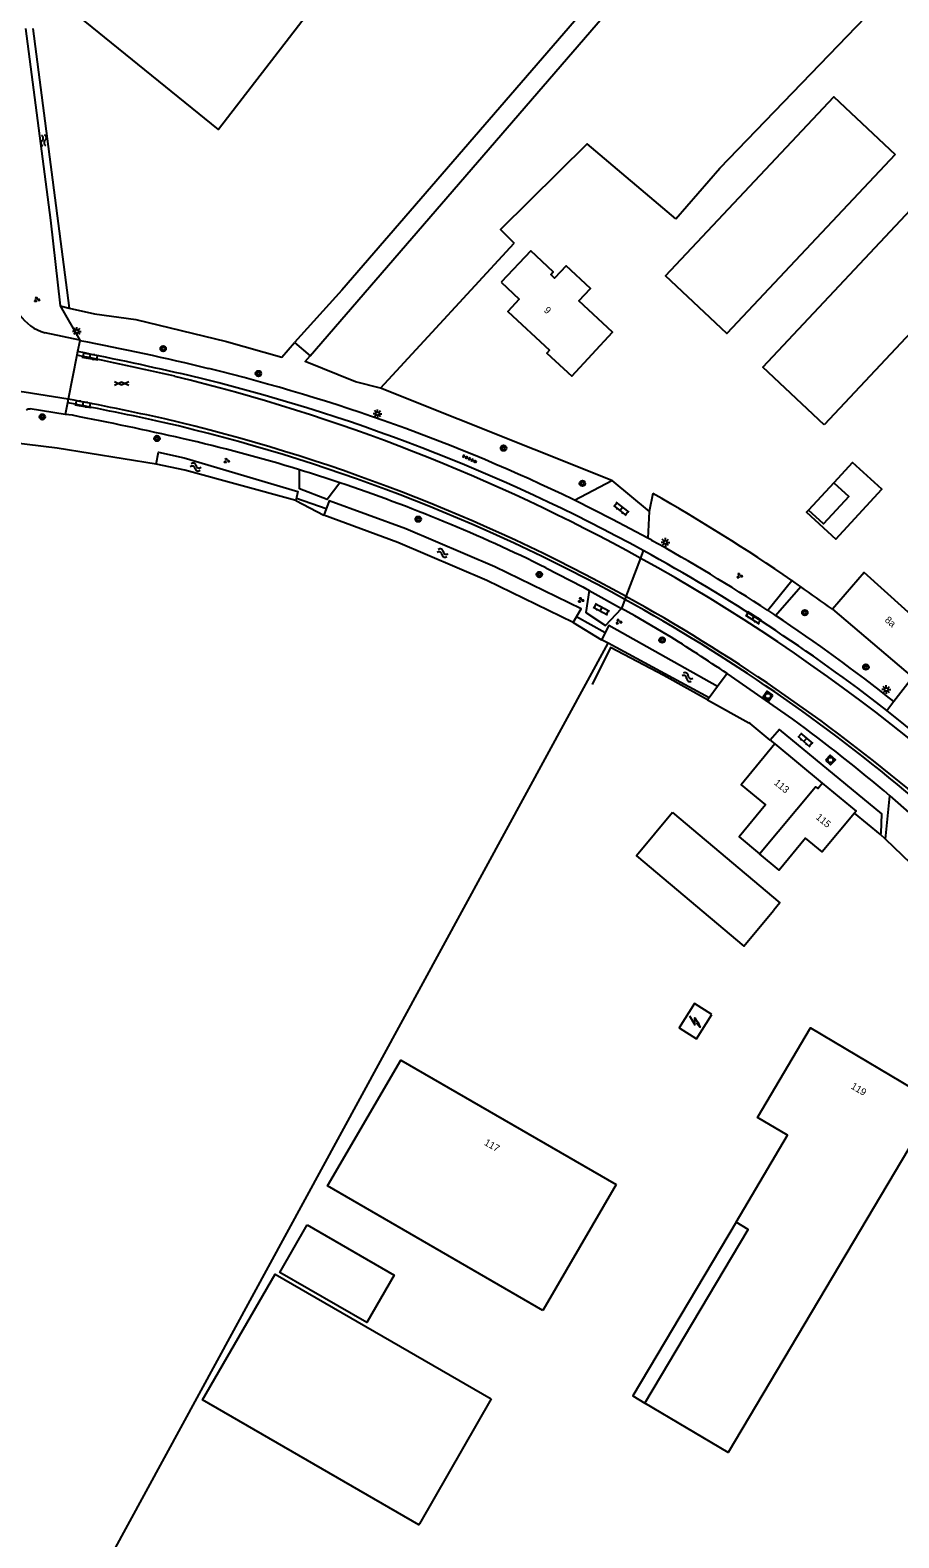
# Model space of a CAD drawing. Extents: x 133000 to 136000, y 400500 to 403500.
# Drawn here: x 135632.4 to 135756.1, y 402285.1 to 402499.8 of the extents above; entities that cross this region are included whole.
import ezdxf

# ---------------------------------------------------------------- set-up
doc = ezdxf.new("R2010")
doc.units = 0
for name, color, linetype in [('gg-afsc-draadraster', 7, 'Continuous'), ('gg-afsc-erfafscheiding', 7, 'Continuous'), ('gg-afsc-hekwerk', 7, 'Continuous'), ('gg-afsc-lijn draadraster', 7, 'Continuous'), ('gg-afsc-muur', 7, 'Continuous'), ('gg-anno-huisnummerreeks BGT', 7, 'Continuous'), ('gg-bbg-bijgebouw', 7, 'Continuous'), ('gg-bbg-gedigitaliseerde bebouwing', 7, 'Continuous'), ('gg-bbg-gedigitaliseerde bijgebouw', 7, 'Continuous'), ('gg-bbg-hoofdgebouw', 7, 'Continuous'), ('gg-bbg-luifel en loopbrug', 7, 'Continuous'), ('gg-bbg-tussenscheiding', 7, 'Continuous'), ('gg-knt-bronhoudergrens', 7, 'Continuous'), ('gg-knt-verharding', 7, 'Continuous'), ('gg-knt-verharding nz', 7, 'Continuous'), ('gg-kntw-bovenkant insteek waterloop', 7, 'Continuous'), ('gg-kwrk-duiker nz buis', 7, 'Continuous'), ('gt-grn-groengrens', 7, 'Continuous'), ('gt-grn-weggrens', 7, 'Continuous'), ('gt-symb-boom', 7, 'Continuous'), ('gt-symb-gesloten verharding', 7, 'Continuous'), ('gt-symb-groenvak', 7, 'Continuous'), ('gt-symb-klinker verharding', 7, 'Continuous'), ('gt-symb-lichtmast', 7, 'Continuous'), ('gt-symb-rioolschacht', 7, 'Continuous'), ('gt-symb-tegel verharding', 7, 'Continuous'), ('gt-symb-trafo symbool', 7, 'Continuous'), ('gt-symb-watersymbool', 7, 'Continuous')]:
    doc.layers.add(name, color=color, linetype=linetype)

# ---------------------------------------------------------------- blocks, each defined once
blk = doc.blocks.new('gt0-BOOM')
at = {"layer": 'gt-symb-boom'}
for radius in [0.4, 0.2]:
    blk.add_circle((0, 0), radius, dxfattribs=at)
blk = doc.blocks.new('gt0-LMAST')
at = {"layer": 'gt-symb-lichtmast'}
for p, q in [((-0.18, 0.17), (-0.45, 0.44)), ((-0.01, 0.25), (-0.01, 0.62)), ((0.17, 0.17), (0.44, 0.44)), ((-0.26, 0), (-0.63, 0)), ((-0.18, -0.18), (-0.45, -0.45)), ((-0.01, -0.25), (-0.01, -0.63)), ((0.44, -0.45), (0.17, -0.18)), ((0.24, 0), (0.62, 0))]:
    blk.add_line(p, q, dxfattribs=at)
blk.add_circle((-0.01, 0), 0.25, dxfattribs=at)
blk = doc.blocks.new('gt0-WA')
at = {"layer": 'gt-symb-watersymbool'}
for centre, start, end in [((-0.32, 0.02), 28.0725, 151.9275), ((0.43, 0.42), 208.0725, 331.9275), ((-0.32, -0.43), 28.0725, 151.9275), ((0.43, -0.03), 208.0725, 331.9275)]:
    blk.add_arc(centre, 0.425, start, end, dxfattribs=at)
blk = doc.blocks.new('gt0-GRVAK')
at = {"layer": 'gt-symb-groenvak'}
for p, q in [((-0.11, 0.19), (-0.23, 0.24)), ((-0.18, 0.15), (0.09, 0.15)), ((-0.09, 0.21), (-0.16, 0.32)), ((-0.05, 0.21), (-0.05, 0.39)), ((0, 0.21), (0.06, 0.32)), ((0.01, 0.19), (0.13, 0.24)), ((0.26, -0.05), (0.2, 0.06)), ((0.3, -0.05), (0.3, 0.13)), ((0.35, -0.05), (0.41, 0.06)), ((-0.25, -0.23), (-0.36, -0.18)), ((-0.32, -0.26), (-0.05, -0.26)), ((-0.23, -0.21), (-0.29, -0.1)), ((-0.18, -0.2), (-0.18, -0.02)), ((-0.14, -0.21), (-0.07, -0.1)), ((-0.12, -0.23), (0, -0.18)), ((0.24, -0.07), (0.12, -0.02)), ((0.17, -0.11), (0.44, -0.11)), ((0.37, -0.07), (0.49, -0.02))]:
    blk.add_line(p, q, dxfattribs=at)
blk = doc.blocks.new('gt0-KL1')
at = {"layer": 'gt-symb-klinker verharding'}
for p, q in [((-1.15, 0.3), (1.15, 0.3)), ((-1, -0.3), (-1, 0.3)), ((-0.5, 0.3), (-0.5, 0.45)), ((0, -0.3), (0, 0.3)), ((0.5, 0.3), (0.5, 0.45)), ((1, -0.3), (1, 0.3)), ((-1.15, -0.3), (1.15, -0.3)), ((-0.5, -0.45), (-0.5, -0.3)), ((0.5, -0.45), (0.5, -0.3))]:
    blk.add_line(p, q, dxfattribs=at)
blk = doc.blocks.new('gt0-GESVH1')
at = {"layer": 'gt-symb-gesloten verharding'}
for p, q in [((-0.99, -0.26), (0.01, 0.24)), ((0.01, -0.26), (-0.99, 0.24)), ((0.01, 0.24), (1.01, -0.26)), ((1.01, 0.24), (0.01, -0.26))]:
    blk.add_line(p, q, dxfattribs=at)
blk = doc.blocks.new('gt0-TEG1')
at = {"layer": 'gt-symb-tegel verharding'}
for p, q in [((-1.12, 0), (1.13, 0)), ((-0.9, -0.25), (-0.9, 0.25)), ((-0.45, -0.25), (-0.45, 0.25)), ((0, -0.25), (0, 0.25)), ((0.45, -0.25), (0.45, 0.25)), ((0.9, -0.25), (0.9, 0.25))]:
    blk.add_line(p, q, dxfattribs=at)
blk = doc.blocks.new('gt0-RS')
at = {"layer": 'gt-symb-rioolschacht'}
blk.add_lwpolyline([(-0.5, -0.5), (0.5, -0.5), (0.5, 0.5), (-0.5, 0.5)], close=True, dxfattribs=at)
blk.add_circle((0, 0), 0.375, dxfattribs=at)
blk = doc.blocks.new('gt0-HSP')
at = {"layer": 'gt-symb-trafo symbool'}
for points in [[(0.77, 0.75), (-0.53, 0), (0.47, 0), (-0.83, -0.75)], [(-0.22, -0.24), (-0.83, -0.75), (-0.08, -0.48)]]:
    blk.add_lwpolyline(points, dxfattribs=at)

msp = doc.modelspace()

# ---------------------------------------------------------------- linework, layer by layer
at = {"layer": 'gg-afsc-draadraster'}
for points in [[(135724.34, 402472.93), (135730.6, 402480.14), (135791.58, 402543.4), (135805.68, 402558.47)], [(135677.39, 402509.2), (135659.24, 402485.65), (135635.53, 402504.89)], [(135724.34, 402472.93), (135711.74, 402483.6), (135699.38, 402471.42), (135701.31, 402469.46)], [(135682.32, 402448.82), (135689.09, 402456.18), (135701.31, 402469.46)]]:
    msp.add_lwpolyline(points, dxfattribs=at)
at = {"layer": 'gg-afsc-erfafscheiding'}
msp.add_lwpolyline([(135753.46, 402385.26), (135753.56, 402385.44), (135753.65, 402388.19), (135739.09, 402400.21), (135737.78, 402398.69)], dxfattribs=at)
at = {"layer": 'gg-afsc-hekwerk'}
for p, q in [((135728.85, 402404.41), (135734.74, 402401.14)), ((135737.78, 402398.69), (135738.44, 402398.14))]:
    msp.add_line(p, q, dxfattribs=at)
for points in [[(135728.85, 402404.41), (135722.63, 402407.87), (135715.02, 402411.87), (135712.43, 402406.61)], [(135737.78, 402398.69), (135734.92, 402401.05), (135734.74, 402401.14)]]:
    msp.add_lwpolyline(points, dxfattribs=at)
at = {"layer": 'gg-afsc-lijn draadraster'}
for points in [[(135724.34, 402472.93), (135730.6, 402480.14), (135791.58, 402543.4), (135805.68, 402558.47)], [(135677.39, 402509.2), (135659.24, 402485.65), (135635.53, 402504.89)], [(135724.34, 402472.93), (135711.74, 402483.6), (135699.38, 402471.42), (135701.31, 402469.46)], [(135682.32, 402448.82), (135689.09, 402456.18), (135701.31, 402469.46)]]:
    msp.add_lwpolyline(points, dxfattribs=at)
at = {"layer": 'gg-afsc-muur'}
msp.add_line((135753.46, 402385.26), (135749.77, 402388.3), dxfattribs=at)
at = {"layer": 'gg-bbg-bijgebouw'}
for p, q in [((135734.45, 402369.86), (135738.29, 402374.49)), ((135727.29, 402356.16), (135729.47, 402359.6)), ((135698.06, 402304.9), (135687.85, 402287.11))]:
    msp.add_line(p, q, dxfattribs=at)
for points in [[(135755.55, 402482.09), (135731.6, 402456.58), (135722.86, 402464.78), (135746.82, 402490.29), (135755.55, 402482.09)], [(135745.47, 402443.58), (135736.72, 402451.78), (135760.67, 402477.32), (135769.41, 402469.12), (135745.47, 402443.58)], [(135723.87, 402388.36), (135718.74, 402382.19), (135734.02, 402369.34), (135734.45, 402369.86)], [(135723.87, 402388.36), (135739.13, 402375.5), (135738.29, 402374.49)], [(135729.47, 402359.6), (135726.99, 402361.17), (135724.81, 402357.74), (135727.29, 402356.16)], [(135687.85, 402287.11), (135687.77, 402286.97), (135656.95, 402304.73), (135667.3, 402322.64), (135698.06, 402304.9)]]:
    msp.add_lwpolyline(points, dxfattribs=at)
at = {"layer": 'gg-bbg-gedigitaliseerde bebouwing'}
msp.add_lwpolyline([(135759.31, 402409.12), (135762.25, 402412.54), (135751.14, 402422.54), (135746.62, 402417.33)], dxfattribs=at)
at = {"layer": 'gg-bbg-gedigitaliseerde bijgebouw'}
msp.add_line((135746.83, 402435.34), (135743.24, 402431.45), dxfattribs=at)
for points in [[(135746.83, 402435.34), (135748.96, 402433.36), (135745.38, 402429.48), (135743.24, 402431.45)], [(135671.88, 402329.65), (135684.27, 402322.5), (135680.37, 402315.75), (135667.98, 402322.89), (135671.88, 402329.65)]]:
    msp.add_lwpolyline(points, dxfattribs=at)
at = {"layer": 'gg-bbg-hoofdgebouw'}
for p, q in [((135746.62, 402417.33), (135758.02, 402407.63)), ((135738.44, 402398.14), (135745.18, 402392.57)), ((135715.84, 402335.39), (135705.43, 402317.49))]:
    msp.add_line(p, q, dxfattribs=at)
for points in [[(135699.49, 402463.88), (135702.05, 402461.49), (135700.41, 402459.73), (135706.36, 402454.2), (135705.99, 402453.8), (135709.53, 402450.53), (135715.34, 402456.77), (135710.54, 402461.24), (135712.18, 402463.01), (135708.73, 402466.22), (135707.09, 402464.45), (135706.53, 402464.98), (135706.89, 402465.37), (135703.68, 402468.37), (135699.49, 402463.88)], [(135738.44, 402398.14), (135733.63, 402392.32), (135737.1, 402389.46), (135733.34, 402384.93), (135736.26, 402382.5)], [(135745.18, 402392.57), (135750, 402388.58), (135749.77, 402388.3)], [(135749.77, 402388.3), (135745.15, 402382.78), (135742.81, 402384.74), (135739.04, 402380.19), (135736.26, 402382.5)], [(135732.91, 402330.05), (135740.25, 402342.43), (135735.95, 402344.96), (135743.53, 402357.74), (135761.41, 402347.09), (135731.8, 402297.24), (135719.92, 402304.28)], [(135705.43, 402317.49), (135674.78, 402335.22), (135685.19, 402353.12), (135715.84, 402335.39)], [(135719.92, 402304.28), (135734.63, 402329.02), (135732.91, 402330.05)]]:
    msp.add_lwpolyline(points, dxfattribs=at)
at = {"layer": 'gg-bbg-luifel en loopbrug'}
for points in [[(135743.24, 402431.45), (135742.95, 402431.14), (135747.1, 402427.31), (135753.65, 402434.41), (135749.5, 402438.24), (135746.83, 402435.34)], [(135732.91, 402330.05), (135718.23, 402305.3), (135719.92, 402304.28)]]:
    msp.add_lwpolyline(points, dxfattribs=at)
at = {"layer": 'gg-bbg-tussenscheiding'}
msp.add_lwpolyline([(135736.26, 402382.5), (135744.21, 402392.06), (135744.53, 402391.79), (135745.18, 402392.57)], dxfattribs=at)
at = {"layer": 'gg-knt-bronhoudergrens'}
msp.add_lwpolyline([(135679.73, 402243.69), (135668.77, 402248.93), (135636.47, 402268.76), (135676.51, 402342.33), (135714.7, 402412.48)], dxfattribs=at)
at = {"layer": 'gg-knt-verharding'}
for p, q in [((135639.5, 402455.64), (135634.58, 402456.69)), ((135639.16, 402454.02), (135639.07, 402453.51)), ((135639.49, 402455.56), (135639.16, 402454.02)), ((135639.5, 402455.64), (135639.49, 402455.56)), ((135639.07, 402453.51), (135637.85, 402447.24)), ((135637.42, 402445.06), (135632.44, 402445.84)), ((135637.75, 402446.72), (135637.42, 402445.06)), ((135637.85, 402447.24), (135637.75, 402446.72)), ((135638.47, 402444.94), (135637.42, 402445.06)), ((135709.9, 402432.85), (135715.23, 402435.66)), ((135715.23, 402435.66), (135720.53, 402431.26)), ((135709.9, 402432.85), (135709.71, 402432.95)), ((135720.53, 402431.26), (135720.35, 402427.43)), ((135720.9, 402427.14), (135720.35, 402427.43)), ((135712.01, 402419.99), (135716.6, 402417.43)), ((135737.43, 402417.17), (135740.83, 402421.44)), ((135738.54, 402416.43), (135742.11, 402420.55)), ((135731.63, 402408.16), (135730.27, 402406.32)), ((135741.01, 402401.65), (135731.63, 402408.16)), ((135755.37, 402404.22), (135758.02, 402407.63)), ((135729.07, 402404.71), (135728.85, 402404.41)), ((135730.27, 402406.32), (135729.07, 402404.71)), ((135759.43, 402398.83), (135754.36, 402402.93)), ((135754.16, 402384.6), (135754.82, 402390.75)), ((135754.82, 402390.75), (135762.28, 402384.18)), ((135754.16, 402384.6), (135753.46, 402385.26))]:
    msp.add_line(p, q, dxfattribs=at)
for points in [[(135676.5, 402435.34), (135674.69, 402432.94), (135670.76, 402434.46), (135670.77, 402437.18)], [(135720.35, 402427.43), (135715.34, 402430.11), (135709.9, 402432.85)], [(135705.84, 402423.22), (135711.08, 402420.51), (135712.01, 402419.99)], [(135712.01, 402419.99), (135711.52, 402416.85), (135714.31, 402415.03), (135716.6, 402417.43)], [(135723.12, 402413.68), (135718.49, 402416.38), (135716.6, 402417.43)]]:
    msp.add_lwpolyline(points, dxfattribs=at)
for centre, radius, start, end in [((135636.28, 402462.88), 6.43, 172.9271, 254.6346), ((135509.99, 401812.6), 654.3, 77.18898, 78.61413), ((135577.14, 402122.56), 338.78, 76.2117, 79.395), ((135536.71, 401945.89), 517.84, 77.0187, 78.599), ((135589.31, 402189.64), 268.52, 61.0503, 76.2728), ((135594.16, 402196.55), 261.26, 61.2838, 76.5178), ((135595.52, 402196.65), 262.45, 64.2071, 76.2537), ((135632.38, 402444.99), 0.851, 86.0574, 126.9719), ((135562.24, 402044.13), 409.61, 77.4299, 79.377), ((135555.8, 402010.42), 444.46, 77.551, 79.3619), ((135548.67, 401982.14), 471.43, 77.0788, 79.0186), ((135593.65, 402195.2), 255.34, 61.0923, 76.933), ((135592.56, 402193.3), 257.98, 61.0975, 76.7682), ((135601.83, 402212.74), 234.79, 72.9241, 77.14), ((135600.74, 402209.49), 238.22, 71.456, 72.9029), ((135601.92, 402213.09), 234.43, 63.6848, 71.4503), ((135599.69, 402207.53), 250.83, 56.6928, 61.1049), ((135589.31, 402189.64), 268.52, 41.4984, 61.0499), ((135594.1, 402196.48), 261.35, 52.1788, 61.2802), ((135593.66, 402195.2), 255.34, 38.6132, 61.0923), ((135592.55, 402193.29), 257.99, 38.8019, 61.0971), ((135591.51, 402194.89), 265.9, 56.4288, 56.7159), ((135599.43, 402207.14), 251.3, 51.6471, 56.3881), ((135595.28, 402207.13), 242.91, 55.8527, 58.2458), ((135602.48, 402211.97), 234.88, 49.5662, 53.8597)]:
    msp.add_arc(centre, radius, start, end, dxfattribs=at)
at = {"layer": 'gg-knt-verharding nz'}
msp.add_lwpolyline([(135637.85, 402447.24), (135631.58, 402448.22), (135627.5, 402448.78), (135622.77, 402449.48), (135614.91, 402450.14), (135607.57, 402450.49)], dxfattribs=at)
at = {"layer": 'gg-kntw-bovenkant insteek waterloop'}
for p, q in [((135632.84, 402500), (135637.99, 402460.22)), ((135636.73, 402460.52), (135637.99, 402460.22)), ((135670.08, 402455.32), (135672.28, 402453.42)), ((135714.7, 402412.48), (135713.75, 402412.99)), ((135729.07, 402404.71), (135714.7, 402412.48))]:
    msp.add_line(p, q, dxfattribs=at)
for points in [[(135672.28, 402453.42), (135780.24, 402578.42), (135778.35, 402580.05), (135770.7, 402571.41), (135676.8, 402462.78), (135670.08, 402455.32)], [(135631.77, 402500), (135635.35, 402472.74), (135636.73, 402460.52)], [(135650.35, 402438), (135650.71, 402439.68), (135654.35, 402438.9), (135670.55, 402434.11), (135670.25, 402432.8)], [(135670.25, 402432.8), (135654.44, 402437.12), (135650.35, 402438)], [(135709.74, 402415.44), (135710.85, 402417.38), (135698.57, 402423.37), (135685.9, 402428.77), (135675, 402432.78), (135674.24, 402430.72)], [(135709.74, 402415.44), (135697.46, 402421.44), (135684.79, 402426.84), (135674.24, 402430.72)], [(135730.27, 402406.32), (135714.82, 402414.99), (135713.75, 402412.99)]]:
    msp.add_lwpolyline(points, dxfattribs=at)
at = {"layer": 'gg-kwrk-duiker nz buis'}
for p, q in [((135670.33, 402433.16), (135674.58, 402431.65)), ((135714.28, 402413.98), (135710.2, 402416.25))]:
    msp.add_line(p, q, dxfattribs=at)
at = {"layer": 'gt-grn-groengrens'}
for p, q in [((135636.73, 402460.52), (135639.5, 402455.64)), ((135715.23, 402435.66), (135682.32, 402448.82)), ((135670.25, 402432.8), (135674.24, 402430.72)), ((135721.08, 402433.79), (135720.53, 402431.26)), ((135709.74, 402415.44), (135713.75, 402412.99))]:
    msp.add_line(p, q, dxfattribs=at)
for points in [[(135637.99, 402460.22), (135641.59, 402459.38), (135647.47, 402458.57), (135660.4, 402455.43), (135668.28, 402453.22), (135670.08, 402455.32)], [(135682.32, 402448.82), (135678.74, 402449.73), (135671.57, 402452.59), (135672.28, 402453.42)], [(135650.35, 402438), (135636.3, 402440.28), (135621.08, 402442.11), (135606.6, 402443.27), (135593.56, 402443.82)]]:
    msp.add_lwpolyline(points, dxfattribs=at)
for centre, radius, start, end in [((135591.62, 402204.9), 262.97, 55.4303, 60.5078), ((135585.28, 402196.04), 273.86, 55.0652, 55.3909), ((135593.34, 402207.3), 260.01, 53.8782, 55.0994)]:
    msp.add_arc(centre, radius, start, end, dxfattribs=at)
at = {"layer": 'gt-grn-weggrens'}
for p, q in [((135719.29, 402424.61), (135717.24, 402419.15)), ((135719.69, 402425.68), (135719.29, 402424.61)), ((135717.09, 402418.72), (135716.6, 402417.43)), ((135717.24, 402419.15), (135717.09, 402418.72)), ((135754.36, 402402.93), (135755.37, 402404.22)), ((135757.81, 402381.1), (135754.16, 402384.6))]:
    msp.add_line(p, q, dxfattribs=at)

# ---------------------------------------------------------------- block references
at = {"layer": 'gt-symb-boom'}
for p in [(135651.37, 402454.43), (135664.92, 402450.89), (135634.17, 402444.72), (135650.49, 402441.65), (135699.82, 402440.27), (135711.04, 402435.25), (135687.67, 402430.15), (135704.91, 402422.26), (135742.7, 402416.84), (135722.39, 402412.94), (135751.39, 402409.09)]:
    msp.add_blockref('gt0-BOOM', p, dxfattribs=at)
at = {"layer": 'gt-symb-gesloten verharding'}
msp.add_blockref('gt0-GESVH1', (135645.45, 402449.49), dxfattribs=at)
at = {"layer": 'gt-symb-groenvak'}
for p in [(135633.38, 402461.44), (135733.38, 402422.1), (135710.81, 402418.65), (135716.19, 402415.55)]:
    msp.add_blockref('gt0-GRVAK', p, dxfattribs=at)
at = {"layer": 'gt-symb-groenvak', "rotation": -3.2688529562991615}
msp.add_blockref('gt0-GRVAK', (135660.39, 402438.49), dxfattribs=at)
at = {"layer": 'gt-symb-klinker verharding'}
for p, rotation in [((135641, 402453.34), -9.556527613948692), ((135639.99, 402446.55), -9.613025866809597), ((135716.55, 402431.62), -37.282255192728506), ((135713.72, 402417.33), -28.230901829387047), ((135735.37, 402416.12), -32.21189736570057), ((135742.75, 402398.71), -40.78156719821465)]:
    msp.add_blockref('gt0-KL1', p, dxfattribs=dict(at, rotation=rotation))
at = {"layer": 'gt-symb-lichtmast'}
for p in [(135639.09, 402456.89), (135681.88, 402445.17), (135722.86, 402426.85), (135754.3, 402405.89)]:
    msp.add_blockref('gt0-LMAST', p, dxfattribs=at)
at = {"layer": 'gt-symb-rioolschacht'}
for p, rotation in [((135737.45, 402404.97), 144.76864260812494), ((135746.35, 402395.86), -42.85190842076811)]:
    msp.add_blockref('gt0-RS', p, dxfattribs=dict(at, rotation=rotation))
at = {"layer": 'gt-symb-tegel verharding', "rotation": -24.975334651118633}
msp.add_blockref('gt0-TEG1', (135694.97, 402438.74), dxfattribs=at)
at = {"layer": 'gt-symb-trafo symbool', "rotation": 90}
msp.add_blockref('gt0-HSP', (135727.03, 402358.66), dxfattribs=at)
at = {"layer": 'gt-symb-watersymbool'}
for p, rotation in [((135634.36, 402484.14), -82.35613021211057), ((135655.93, 402437.59), -17.637715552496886), ((135691.09, 402425.35), -22.769726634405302), ((135725.94, 402407.7), -29.538782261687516)]:
    msp.add_blockref('gt0-WA', p, dxfattribs=dict(at, rotation=rotation))

# ---------------------------------------------------------------- texts
at = {"layer": 'gg-anno-huisnummerreeks BGT'}
for s, rotation, p in [('9', 317.1, (135705.48, 402459.79)), ('8a', 319.6, (135754, 402415.65)), ('113', 320.4, (135738.24, 402392.47)), ('115', 320.4, (135744.18, 402387.56)), ('119', 329.2, (135749.17, 402349.14)), ('117', 329.9, (135696.97, 402341.11))]:
    msp.add_text(s, height=1, rotation=rotation, dxfattribs=at).set_placement(p)

doc.saveas('drawing.dxf')
